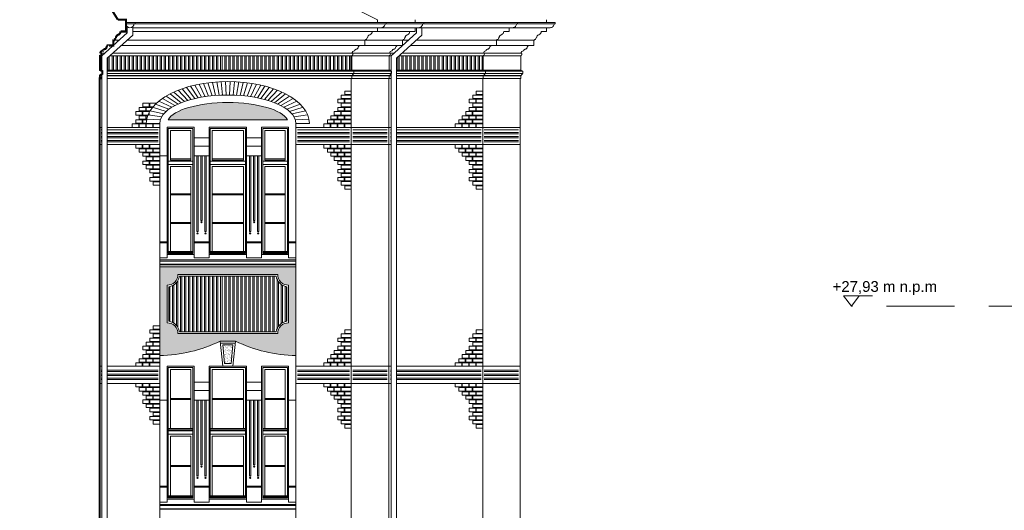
# Model space of a CAD drawing. Header units: millimetres. Extents: x 402 to 79005, y -7782 to 89952.
# Tile 339 of 423: x 38761 to 40596, y 30436 to 31349. Entities that reach past the tile are written whole.
import ezdxf

# ---------------------------------------------------------------- set-up
doc = ezdxf.new("R2010")
doc.units = ezdxf.units.MM
doc.header["$LTSCALE"] = 10
doc.linetypes.add('DASHED', pattern=[19.05, 12.7, -6.35])
doc.layers.get('0').update_dxf_attribs({"lineweight": 0})
doc.layers.add('kreski', color=8, linetype='Continuous', lineweight=5)
doc.styles.add('ZAGOSP', font='txt', dxfattribs={"height": 0.8})
pattern_1 = [(37.5, (60665.382, 23293.8783), (-0.1600031, 4.8941324), [0, -3.8608, 0, -4.318, 0, -4.1275]), (7.5, (60665.382, 23293.8783), (4.4952328, 7.168251), [0, -2.0828, 0, -3.4798, 0, -1.3335]), (327.5, (60662.258, 23293.8783), (7.9099237, 0.01437185), [0, -1.27, 0, -4.572, 0, -5.969]), (317.5, (60662.258, 23293.878), (7.6355645, 2.2292932), [0, -0.635, 0, -2.9972, 0, -3.429])]
pattern_2 = [(90, (39968.3454, 31769.518), (-7.5, 1e-15), []), (90, (39970.8454, 31772.018), (-7.5, 1e-15), [])]
pattern_3 = [(0, (39968.3454, 31769.518), (2e-15, 7.5), []), (0, (39970.8454, 31767.018), (2e-15, 7.5), [])]

# ---------------------------------------------------------------- blocks, each defined once
blk = doc.blocks.new('A$C613D1E3E')
for p, q in [((39.1, 19.1), (-14.6, 19.1)), ((-14.6, 19.1), (0, 0)), ((14.6, 19.1), (0, 0))]:
    blk.add_line(p, q)
blk = doc.blocks.new('zw$5EF')
at = {"linetype": 'DASHED'}
blk.add_lwpolyline([(712.2, 1119), (-1766.2, 1119)], dxfattribs=at)
blk.add_blockref('A$C613D1E3E', (-1766.2, 1119.2))
at = {"insert": (-1606.5, 1165.5, 0), "char_height": 20, "width": 434.431, "attachment_point": 3, "style": 'ZAGOSP'}
blk.add_mtext('{\\fArial|b0|i0|c238|p34;+27,93 m n.p.m}', dxfattribs=at)

msp = doc.modelspace()

# ---------------------------------------------------------------- hatches: boundary and pattern name
h = msp.add_hatch()
h.set_pattern_fill('AR-SAND,_O', color=8, scale=0.1)
h.set_pattern_definition(pattern_1)
edge = h.paths.add_edge_path()
edge.add_ellipse((39149.19, 31156.25), major_axis=(-113, 0), ratio=0.3440265, start_angle=190.18627, end_angle=349.81373)
edge.add_line((39037.97, 31163.13), (39051.75, 31163.13))
edge.add_line((39051.75, 31163.13), (39246.63, 31163.13))
edge.add_line((39246.63, 31163.13), (39260.41, 31163.13))
h = msp.add_hatch()
h.set_pattern_fill('ANSI32,_O', color=8, scale=20, angle=315)
h.set_pattern_definition(pattern_3)
h.paths.add_polyline_path([(39627.19, 31145.79), (39691.19, 31145.79), (39691.19, 31119.89), (39627.19, 31119.89)])
h.paths.add_polyline_path([(39382.19, 31145.79), (39446.19, 31145.79), (39446.19, 31119.89), (39382.19, 31119.89)])
h.paths.add_polyline_path([(39279.19, 31145.79), (39376.19, 31145.79), (39376.19, 31119.89), (39279.19, 31119.89)])
h.paths.add_polyline_path([(39453.31, 31119.89), (39453.31, 31145.79), (39452.19, 31145.79), (39452.19, 31119.89)])
h.paths.add_polyline_path([(39463.31, 31145.79), (39463.31, 31119.89), (39621.19, 31119.89), (39621.19, 31145.79)])
h.paths.add_polyline_path([(38914.31, 31119.89), (38914.31, 31145.79), (38913.19, 31145.79), (38913.19, 31119.89)])
h.paths.add_polyline_path([(38924.31, 31145.79), (38924.31, 31119.89), (39019.19, 31119.89), (39019.19, 31145.79)])
h = msp.add_hatch()
h.set_pattern_fill('AR-SAND,_O', color=8, scale=0.1)
h.set_pattern_definition(pattern_1)
h.paths.add_polyline_path([(39276.19, 30889.13), (39022.19, 30889.13), (39022.19, 30724.13, 0.1098439), (39135.18, 30751.13), (39163.2, 30751.13, 0.1098439), (39276.19, 30724.13)])
h.paths.add_polyline_path([(39242.19, 30875.13, 0.4142136), (39262.19, 30855.13), (39262.19, 30785.13, 0.4142136), (39242.19, 30765.13), (39056.19, 30765.13, 0.4142136), (39036.19, 30785.13), (39036.19, 30855.13, 0.4142136), (39056.19, 30875.13)], flags=16)
h.paths.add_polyline_path([(39239.39, 30872.13, 0.3395057), (39259.19, 30852.33), (39259.19, 30787.93, 0.3395057), (39239.39, 30768.13), (39059, 30768.13, 0.3395057), (39039.19, 30787.93), (39039.19, 30852.33, 0.3395057), (39059, 30872.13)], flags=0)
h = msp.add_hatch()
h.set_pattern_fill('ANSI32,_O', color=8, scale=20, angle=45)
h.set_pattern_definition(pattern_2)
h.paths.add_polyline_path([(39259.19, 30852.33, -0.3395057), (39239.39, 30872.13), (39059, 30872.13, -0.3395057), (39039.19, 30852.33), (39039.19, 30787.93, -0.3395057), (39059, 30768.13), (39239.39, 30768.13, -0.3395057), (39259.19, 30787.93)])
h = msp.add_hatch()
h.set_pattern_fill('AR-SAND,_O', color=8, scale=0.1)
h.set_pattern_definition(pattern_1)
h.paths.add_polyline_path([(39143.18, 30709.63), (39155.2, 30709.63), (39158.51, 30744.13), (39139.87, 30744.13)])
h = msp.add_hatch()
h.set_pattern_fill('ANSI32,_O', color=8, scale=20, angle=315)
h.set_pattern_definition(pattern_3)
h.paths.add_polyline_path([(39627.19, 30701.13), (39691.19, 30701.13), (39691.19, 30675.23), (39627.19, 30675.23)])
h.paths.add_polyline_path([(39382.19, 30701.13), (39446.19, 30701.13), (39446.19, 30675.23), (39382.19, 30675.23)])
h.paths.add_polyline_path([(39279.19, 30701.13), (39376.19, 30701.13), (39376.19, 30675.23), (39279.19, 30675.23)])
h.paths.add_polyline_path([(39453.31, 30675.23), (39453.31, 30701.13), (39452.19, 30701.13), (39452.19, 30675.23)])
h.paths.add_polyline_path([(39463.31, 30701.13), (39463.31, 30675.23), (39621.19, 30675.23), (39621.19, 30701.13)])
h.paths.add_polyline_path([(38914.31, 30675.23), (38914.31, 30701.13), (38913.19, 30701.13), (38913.19, 30675.23)])
h.paths.add_polyline_path([(38924.31, 30701.13), (38924.31, 30675.23), (39019.19, 30675.23), (39019.19, 30701.13)])
at = {"layer": 'kreski'}
h = msp.add_hatch(dxfattribs=at)
h.set_pattern_fill('ANSI32', color=8, scale=20, angle=45, style=0)
h.set_pattern_definition(pattern_2)
h.paths.add_polyline_path([(39380.19, 31282.31), (38929.17, 31282.31), (38924.31, 31277.94), (38924.31, 31255.61), (39380.19, 31255.61)])
h.paths.add_polyline_path([(39625.19, 31282.31), (39468.17, 31282.31), (39463.31, 31277.94), (39463.31, 31255.61), (39625.19, 31255.61)])

# ---------------------------------------------------------------- linework, layer by layer
for p, q in [((39428.27, 31349.35), (39428.27, 31344.43)), ((39498.27, 31349.35), (39498.27, 31344.43)), ((39743.27, 31344.43), (39743.27, 31349.35)), ((38961.87, 31327.43), (38959.28, 31327.43)), ((39488.28, 31327.43), (38971.87, 31327.43)), ((38946.55, 31311.39), (38935.69, 31311.39)), ((39485.55, 31311.39), (38961.5, 31311.39)), ((39719.69, 31311.39), (39500.5, 31311.39)), ((38919.31, 31286.89), (38911.69, 31286.89)), ((39458.31, 31286.89), (38934.26, 31286.89)), ((39474.43, 31301.39), (38950.38, 31301.39)), ((39695.69, 31286.89), (39473.26, 31286.89)), ((39709.69, 31301.39), (39489.38, 31301.39)), ((38911.69, 31282.31), (38914.31, 31282.31)), ((38929.17, 31282.31), (39453.31, 31282.31)), ((39468.17, 31282.31), (39695.19, 31282.31)), ((38914.31, 31255.61), (38911.19, 31255.61)), ((39453.31, 31255.61), (38924.31, 31255.61)), ((38924.31, 31253.61), (39453.31, 31253.61)), ((39695.19, 31255.61), (39463.31, 31255.61)), ((39463.31, 31253.61), (39699.19, 31253.61)), ((38914.31, 31244.61), (38911.19, 31244.61)), ((38914.31, 31240.11), (38911.19, 31240.11)), ((38914.31, 31245.61), (38911.69, 31245.61)), ((39453.31, 31249.11), (38924.31, 31249.11)), ((39453.31, 31245.61), (38924.31, 31245.61)), ((39453.31, 31244.61), (38924.31, 31244.61)), ((39453.31, 31240.11), (38924.31, 31240.11)), ((39699.19, 31249.11), (39463.31, 31249.11)), ((39695.69, 31245.61), (39463.31, 31245.61)), ((39695.69, 31244.61), (39463.31, 31244.61)), ((39694.19, 31240.11), (39463.31, 31240.11)), ((39051.75, 31163.13), (39037.97, 31163.13)), ((39051.75, 31163.13), (39246.63, 31163.13)), ((39246.63, 31163.13), (39260.41, 31163.13)), ((39022.19, 30026.63), (39022.19, 31156.25)), ((39036.19, 30906.13), (39036.19, 31149.13)), ((39036.19, 31149.13), (39086.19, 31149.13)), ((39086.19, 30906.13), (39086.19, 31149.13)), ((39114.19, 30906.13), (39114.19, 31149.13)), ((39114.19, 31149.13), (39184.19, 31149.13)), ((39184.19, 30906.13), (39184.19, 31149.13)), ((39212.19, 30906.13), (39212.19, 31149.13)), ((39212.19, 31149.13), (39262.19, 31149.13)), ((39262.19, 30906.13), (39262.19, 31149.13)), ((39036.19, 30906.13), (39022.19, 30906.13)), ((39276.19, 30902.13), (39022.25, 30902.13)), ((39086.19, 30912.13), (39036.19, 30912.13)), ((39114.19, 30906.13), (39086.19, 30906.13)), ((39184.19, 30912.13), (39114.19, 30912.13)), ((39212.19, 30906.13), (39184.19, 30906.13)), ((39262.19, 30912.13), (39212.19, 30912.13)), ((39276.19, 30906.13), (39262.19, 30906.13)), ((39139.69, 30704.13), (39135.18, 30751.13)), ((39163.2, 30751.13), (39135.18, 30751.13)), ((39158.69, 30704.13), (39163.2, 30751.13)), ((39036.19, 30451.13), (39036.19, 30704.13)), ((39036.19, 30704.13), (39086.19, 30704.13)), ((39086.19, 30451.13), (39086.19, 30704.13)), ((39114.19, 30451.13), (39114.19, 30704.13)), ((39114.19, 30704.13), (39184.19, 30704.13)), ((39184.19, 30451.13), (39184.19, 30704.13)), ((39212.19, 30451.13), (39212.19, 30704.13)), ((39212.19, 30704.13), (39262.19, 30704.13)), ((39262.19, 30451.13), (39262.19, 30704.13)), ((39036.19, 30451.13), (39022.19, 30451.13)), ((39022.25, 30447.13), (39276.19, 30447.13)), ((39086.19, 30457.13), (39036.19, 30457.13)), ((39086.19, 30451.13), (39114.19, 30451.13)), ((39184.19, 30457.13), (39114.19, 30457.13)), ((39184.19, 30451.13), (39212.19, 30451.13)), ((39262.19, 30457.13), (39212.19, 30457.13)), ((39276.19, 30451.13), (39262.19, 30451.13))]:
    msp.add_line(p, q)
at = {"color": 0}
for p, q in [((39276.19, 30026.63), (39276.19, 31156.25)), ((39036.19, 30936.13), (39022.19, 30936.13)), ((39036.19, 30934.13), (39022.19, 30934.13)), ((39086.19, 30936.13), (39114.19, 30936.13)), ((39086.19, 30934.13), (39114.19, 30934.13)), ((39212.19, 30936.13), (39184.19, 30936.13)), ((39212.19, 30934.13), (39184.19, 30934.13)), ((39276.19, 30936.13), (39262.19, 30936.13)), ((39276.19, 30934.13), (39262.19, 30934.13)), ((39036.19, 30481.13), (39022.19, 30481.13)), ((39086.19, 30481.13), (39114.19, 30481.13)), ((39212.19, 30481.13), (39184.19, 30481.13)), ((39276.19, 30481.13), (39262.19, 30481.13)), ((39036.19, 30479.13), (39022.19, 30479.13)), ((39086.19, 30479.13), (39114.19, 30479.13)), ((39212.19, 30479.13), (39184.19, 30479.13)), ((39276.19, 30479.13), (39262.19, 30479.13))]:
    msp.add_line(p, q, dxfattribs=at)
at = {"color": 8}
for p, q in [((39114.19, 31129.49), (39086.19, 31129.49)), ((39184.19, 31129.49), (39212.19, 31129.49)), ((39114.19, 31114.09), (39086.19, 31114.09)), ((39184.19, 31114.09), (39212.19, 31114.09)), ((39036.19, 31096.04), (39022.19, 31096.04)), ((39086.19, 31096.04), (39114.19, 31096.04)), ((39212.19, 31096.04), (39184.19, 31096.04)), ((39022.19, 30900.13), (39276.19, 30900.13)), ((39022.19, 30894.13), (39276.19, 30894.13)), ((39022.19, 30893.13), (39276.19, 30893.13)), ((39022.19, 30889.13), (39276.19, 30889.13)), ((39135.57, 30747.13), (39162.82, 30747.13)), ((39143.18, 30709.63), (39139.87, 30744.13)), ((39139.87, 30744.13), (39158.51, 30744.13)), ((39155.2, 30709.63), (39158.51, 30744.13)), ((39155.2, 30709.63), (39143.18, 30709.63)), ((39114.19, 30674.49), (39086.19, 30674.49)), ((39212.19, 30674.49), (39184.19, 30674.49)), ((39114.19, 30659.09), (39086.19, 30659.09)), ((39212.19, 30659.09), (39184.19, 30659.09)), ((39036.19, 30641.04), (39022.19, 30641.04)), ((39086.19, 30641.04), (39114.19, 30641.04)), ((39184.19, 30641.04), (39212.19, 30641.04)), ((39262.19, 30641.04), (39276.19, 30641.04)), ((39022.22, 30445.13), (39276.22, 30445.13)), ((39022.19, 30439.13), (39276.19, 30439.13)), ((39022.19, 30438.13), (39276.19, 30438.13))]:
    msp.add_line(p, q, dxfattribs=at)
for points, format in [([(40664.43, 31345.43, 4, 4, -0.0792635), (40483.86, 31728.01, 4, 4, 0), (40502.83, 31749.44, 4, 4, 0), (40138.31, 32072.23, 0, 0, 0)], "xyseb"), ([(38910.19, 30291.51, 4, 4, 0), (38910.19, 31240.11, 4, 4, 0), (38911.19, 31240.11, 4, 4, 0), (38911.19, 31244.61, 4, 4, 0), (38911.69, 31244.61, 4, 4, 0), (38911.69, 31245.61, 4, 4, 0), (38912.19, 31245.61, 4, 4, -0.2744373), (38913.44, 31247.35, 4, 4, 0.3198306), (38914.69, 31249.11, 4, 4, 0), (38915.19, 31249.11, 4, 4, 0), (38915.19, 31253.61, 4, 4, 0), (38911.19, 31255.61, 4, 4, 0), (38911.19, 31282.39, 4, 4, 0), (38911.69, 31282.39, 4, 4, 0), (38911.69, 31283.39, 4, 4, 1), (38911.69, 31286.89, 4, 4, -0.4142136), (38916.19, 31291.39, 4, 4, 0), (38916.19, 31291.89, 4, 4, 0), (38916.69, 31291.89, 4, 4, -0.4142136), (38918.69, 31293.89, 4, 4, 0), (38918.69, 31294.39, 4, 4, 0.4142136), (38923.19, 31298.89, 4, 4, 0), (38923.69, 31298.89, 4, 4, -0.4142136), (38925.69, 31300.89, 4, 4, 0), (38925.69, 31301.39, 4, 4, 0), (38935.69, 31301.39, 4, 4, 0), (38935.69, 31311.39, 4, 4, 0), (38936.69, 31311.39, 4, 4, 0), (38936.69, 31312.35, 4, 4, 0.4142136), (38939.67, 31315.37, 4, 4, 0), (38940.67, 31315.37, 4, 4, -0.3198076), (38944.95, 31321.37, 4, 4, 0.3198306), (38949.28, 31327.43, 4, 4, 0), (38959.28, 31327.43, 4, 4, 0), (38959.28, 31344.43, 4, 4, 0), (38959.28, 31349.35, 4, 4, 0), (38944.28, 31349.35, 4, 4, -0.0792635), (38763.71, 31731.93, 4, 4, 0)], "xyseb"), ([(38971.87, 31334.43), (39434.81, 31334.43, 0.4142136), (39442.32, 31341.94), (38976.31, 31341.94)], "xyb"), ([(39434.81, 31334.43), (39504.81, 31334.43, 0.4142136), (39512.32, 31341.94), (39444.32, 31341.94)], "xyb"), ([(39504.81, 31334.43), (39679.81, 31334.43, 0.4142136), (39687.32, 31341.94), (39514.32, 31341.94)], "xyb"), ([(39679.81, 31334.43), (39749.81, 31334.43, 0.4142136), (39757.32, 31341.94), (39689.32, 31341.94)], "xyb"), ([(39379.19, 30026.63), (39379.19, 31240.11), (39380.19, 31240.11), (39380.19, 31244.61), (39380.69, 31244.61), (39380.69, 31245.61), (39381.19, 31245.61, -0.2744373), (39382.44, 31247.35, 0.3198306), (39383.69, 31249.11), (39384.19, 31249.11), (39384.19, 31253.61), (39380.19, 31255.61), (39380.19, 31282.39), (39380.69, 31282.39), (39380.69, 31283.39, 1), (39380.69, 31286.89, -0.4142136), (39385.19, 31291.39), (39385.19, 31291.89), (39385.69, 31291.89, -0.4142136), (39387.69, 31293.89), (39387.69, 31294.39, 0.4142136), (39392.19, 31298.89), (39392.69, 31298.89, -0.4142136), (39394.69, 31300.89), (39394.69, 31301.39), (39404.69, 31301.39), (39404.69, 31311.39), (39405.69, 31311.39), (39405.69, 31312.35, 0.4142136), (39408.67, 31315.37), (39409.67, 31315.37, -0.3198076), (39413.95, 31321.37, 0.3198306), (39418.28, 31327.43), (39428.28, 31327.43), (39428.28, 31334.43)], "xyb"), ([(39624.19, 30026.63), (39624.19, 31240.11), (39625.19, 31240.11), (39625.19, 31244.61), (39625.69, 31244.61), (39625.69, 31245.61), (39626.19, 31245.61, -0.2744373), (39627.44, 31247.35, 0.3198306), (39628.69, 31249.11), (39629.19, 31249.11), (39629.19, 31253.61), (39625.19, 31255.61), (39625.19, 31282.39), (39625.69, 31282.39), (39625.69, 31283.39, 1), (39625.69, 31286.89, -0.4142136), (39630.19, 31291.39), (39630.19, 31291.89), (39630.69, 31291.89, -0.4142136), (39632.69, 31293.89), (39632.69, 31294.39, 0.4142136), (39637.19, 31298.89), (39637.69, 31298.89, -0.4142136), (39639.69, 31300.89), (39639.69, 31301.39), (39649.69, 31301.39), (39649.69, 31311.39), (39650.69, 31311.39), (39650.69, 31312.35, 0.4142136), (39653.67, 31315.37), (39654.67, 31315.37, -0.3198076), (39658.95, 31321.37, 0.3198306), (39663.28, 31327.43), (39673.28, 31327.43), (39673.28, 31334.43)], "xyb")]:
    msp.add_lwpolyline(points, format=format)
msp.add_lwpolyline([(38959.28, 31344.43), (38976.31, 31344.43), (38976.31, 31341.94), (38959.28, 31341.94)], close=True)
for points in [[(38976.31, 31344.43), (39444.32, 31344.43), (39444.32, 31341.94), (38976.31, 31341.94)], [(39444.32, 31344.43), (39514.32, 31344.43), (39514.32, 31341.94), (39444.32, 31341.94)], [(39514.32, 31344.43), (39689.32, 31344.43), (39689.32, 31341.94), (39514.32, 31341.94)], [(39689.32, 31344.43), (39759.32, 31344.43), (39759.32, 31341.94), (39689.32, 31341.94)], [(38914.31, 29939.25), (38914.31, 31282.39), (38961.87, 31325.17), (38961.87, 31336.26)], [(38924.31, 29740.27), (38924.31, 31277.94), (38971.87, 31320.72), (38971.87, 31336.4)], [(39453.31, 30025.34), (39453.31, 31282.39), (39500.87, 31325.17), (39500.87, 31334.43)], [(39463.31, 29740.27), (39463.31, 31277.94), (39510.87, 31320.72), (39510.87, 31334.43)]]:
    msp.add_lwpolyline(points)
at = {"color": 7}
for points in [[(39449.19, 30026.63), (39449.19, 31240.11), (39450.19, 31240.11), (39450.19, 31244.61), (39450.69, 31244.61), (39450.69, 31245.61), (39451.19, 31245.61, -0.2744373), (39452.44, 31247.35, 0.3198306), (39453.69, 31249.11), (39454.19, 31249.11), (39454.19, 31253.61), (39450.19, 31255.61), (39450.19, 31282.39), (39450.69, 31282.39), (39450.69, 31283.39, 1), (39450.69, 31286.89, -0.4142136), (39455.19, 31291.39), (39455.19, 31291.89), (39455.69, 31291.89, -0.4142136), (39457.69, 31293.89), (39457.69, 31294.39, 0.4142136), (39462.19, 31298.89), (39462.69, 31298.89, -0.4142136), (39464.69, 31300.89), (39464.69, 31301.39), (39474.69, 31301.39), (39474.69, 31311.39), (39475.69, 31311.39), (39475.69, 31312.35, 0.4142136), (39478.67, 31315.37), (39479.67, 31315.37, -0.3198076), (39483.95, 31321.37, 0.3198306), (39488.28, 31327.43), (39498.28, 31327.43), (39498.28, 31334.43)], [(39694.19, 30026.63), (39694.19, 31240.11), (39695.19, 31240.11), (39695.19, 31244.61), (39695.69, 31244.61), (39695.69, 31245.61), (39696.19, 31245.61, -0.2744373), (39697.44, 31247.35, 0.3198306), (39698.69, 31249.11), (39699.19, 31249.11), (39699.19, 31253.61), (39695.19, 31255.61), (39695.19, 31282.39), (39695.69, 31282.39), (39695.69, 31283.39, 1), (39695.69, 31286.89, -0.4142136), (39700.19, 31291.39), (39700.19, 31291.89), (39700.69, 31291.89, -0.4142136), (39702.69, 31293.89), (39702.69, 31294.39, 0.4142136), (39707.19, 31298.89), (39707.69, 31298.89, -0.4142136), (39709.69, 31300.89), (39709.69, 31301.39), (39719.69, 31301.39), (39719.69, 31311.39), (39720.69, 31311.39), (39720.69, 31312.35, 0.4142136), (39723.67, 31315.37), (39724.67, 31315.37, -0.3198076), (39728.95, 31321.37, 0.3198306), (39733.28, 31327.43), (39743.28, 31327.43), (39743.28, 31334.43)]]:
    msp.add_lwpolyline(points, format="xyb", dxfattribs=at)
at = {"color": 8}
for points in [[(38914.31, 31116.89), (38910.19, 31116.89), (38910.19, 31148.79), (38914.31, 31148.79)], [(38924.31, 31148.79), (39022.19, 31148.79), (39022.19, 31116.89), (38924.31, 31116.89)], [(39453.31, 31116.89), (39276.19, 31116.89), (39276.19, 31148.79), (39453.31, 31148.79)], [(39463.31, 31148.79), (39694.19, 31148.79), (39694.19, 31116.89), (39463.31, 31116.89)], [(38914.31, 30672.23), (38910.19, 30672.23), (38910.19, 30704.13), (38914.31, 30704.13)], [(38924.31, 30704.13), (39022.19, 30704.13), (39022.19, 30672.23), (38924.31, 30672.23)], [(39453.31, 30672.23), (39276.19, 30672.23), (39276.19, 30704.13), (39453.31, 30704.13)], [(39463.31, 30704.13), (39694.19, 30704.13), (39694.19, 30672.23), (39463.31, 30672.23)]]:
    msp.add_lwpolyline(points, dxfattribs=at)
for points in [[(39038.19, 31147.13), (39084.19, 31147.13), (39084.19, 30914.13), (39038.19, 30914.13)], [(39080.19, 31090.13), (39042.19, 31090.13), (39042.19, 31143.13), (39080.19, 31143.13)], [(39116.19, 31147.13), (39182.19, 31147.13), (39182.19, 30914.13), (39116.19, 30914.13)], [(39178.19, 31090.13), (39120.19, 31090.13), (39120.19, 31143.13), (39178.19, 31143.13)], [(39214.19, 31147.13), (39260.19, 31147.13), (39260.19, 30914.13), (39214.19, 30914.13)], [(39256.19, 31090.13), (39218.19, 31090.13), (39218.19, 31143.13), (39256.19, 31143.13)], [(39038.19, 31080.13), (39084.19, 31080.13), (39084.19, 31086.13), (39038.19, 31086.13)], [(39042.19, 31088.13), (39080.19, 31088.13), (39080.19, 31090.13), (39042.19, 31090.13)], [(39116.19, 31080.13), (39182.19, 31080.13), (39182.19, 31086.13), (39116.19, 31086.13)], [(39120.19, 31088.13), (39178.19, 31088.13), (39178.19, 31090.13), (39120.19, 31090.13)], [(39214.19, 31080.13), (39260.19, 31080.13), (39260.19, 31086.13), (39214.19, 31086.13)], [(39218.19, 31088.13), (39256.19, 31088.13), (39256.19, 31090.13), (39218.19, 31090.13)], [(39080.19, 30918.13), (39042.19, 30918.13), (39042.19, 31076.13), (39080.19, 31076.13)], [(39178.19, 30918.13), (39120.19, 30918.13), (39120.19, 31076.13), (39178.19, 31076.13)], [(39256.19, 30918.13), (39218.19, 30918.13), (39218.19, 31076.13), (39256.19, 31076.13)], [(39042.19, 31023.13), (39080.19, 31023.13), (39080.19, 31025.13), (39042.19, 31025.13)], [(39120.19, 31023.13), (39178.19, 31023.13), (39178.19, 31025.13), (39120.19, 31025.13)], [(39218.19, 31023.13), (39256.19, 31023.13), (39256.19, 31025.13), (39218.19, 31025.13)], [(39042.19, 30970.13), (39080.19, 30970.13), (39080.19, 30972.13), (39042.19, 30972.13)], [(39120.19, 30970.13), (39178.19, 30970.13), (39178.19, 30972.13), (39120.19, 30972.13)], [(39218.19, 30970.13), (39256.19, 30970.13), (39256.19, 30972.13), (39218.19, 30972.13)], [(39038.19, 30916.13), (39038.19, 30918.13), (39084.19, 30918.13), (39084.19, 30916.13)], [(39116.19, 30916.13), (39116.19, 30918.13), (39182.19, 30918.13), (39182.19, 30916.13)], [(39214.19, 30916.13), (39214.19, 30918.13), (39260.19, 30918.13), (39260.19, 30916.13)], [(39038.19, 30702.13), (39084.19, 30702.13), (39084.19, 30459.13), (39038.19, 30459.13)], [(39116.19, 30702.13), (39182.19, 30702.13), (39182.19, 30459.13), (39116.19, 30459.13)], [(39214.19, 30702.13), (39260.19, 30702.13), (39260.19, 30459.13), (39214.19, 30459.13)], [(39080.19, 30588.13), (39042.19, 30588.13), (39042.19, 30698.13), (39080.19, 30698.13)], [(39178.19, 30588.13), (39120.19, 30588.13), (39120.19, 30698.13), (39178.19, 30698.13)], [(39256.19, 30588.13), (39218.19, 30588.13), (39218.19, 30698.13), (39256.19, 30698.13)], [(39042.19, 30642.13), (39080.19, 30642.13), (39080.19, 30644.13), (39042.19, 30644.13)], [(39120.19, 30642.13), (39178.19, 30642.13), (39178.19, 30644.13), (39120.19, 30644.13)], [(39218.19, 30642.13), (39256.19, 30642.13), (39256.19, 30644.13), (39218.19, 30644.13)], [(39038.19, 30586.13), (39038.19, 30588.13), (39084.19, 30588.13), (39084.19, 30586.13)], [(39038.19, 30578.13), (39084.19, 30578.13), (39084.19, 30584.13), (39038.19, 30584.13)], [(39080.19, 30463.13), (39042.19, 30463.13), (39042.19, 30574.13), (39080.19, 30574.13)], [(39116.19, 30586.13), (39116.19, 30588.13), (39182.19, 30588.13), (39182.19, 30586.13)], [(39116.19, 30578.13), (39182.19, 30578.13), (39182.19, 30584.13), (39116.19, 30584.13)], [(39178.19, 30463.13), (39120.19, 30463.13), (39120.19, 30574.13), (39178.19, 30574.13)], [(39214.19, 30586.13), (39214.19, 30588.13), (39260.19, 30588.13), (39260.19, 30586.13)], [(39214.19, 30578.13), (39260.19, 30578.13), (39260.19, 30584.13), (39214.19, 30584.13)], [(39256.19, 30463.13), (39218.19, 30463.13), (39218.19, 30574.13), (39256.19, 30574.13)], [(39042.19, 30517.63), (39080.19, 30517.63), (39080.19, 30519.63), (39042.19, 30519.63)], [(39120.19, 30517.63), (39178.19, 30517.63), (39178.19, 30519.63), (39120.19, 30519.63)], [(39218.19, 30517.63), (39256.19, 30517.63), (39256.19, 30519.63), (39218.19, 30519.63)], [(39038.19, 30461.13), (39038.19, 30463.13), (39084.19, 30463.13), (39084.19, 30461.13)], [(39116.19, 30461.13), (39116.19, 30463.13), (39182.19, 30463.13), (39182.19, 30461.13)], [(39214.19, 30461.13), (39214.19, 30463.13), (39260.19, 30463.13), (39260.19, 30461.13)]]:
    msp.add_lwpolyline(points, close=True, dxfattribs=at)
for points in [[(39091.57, 30954.82), (39091.57, 31096.04), (39093.82, 31096.04), (39093.82, 30954.82, 0.1715729), (39091.57, 30954.82, 0)], [(39099.07, 30975.53), (39099.07, 31096.04), (39101.32, 31096.04), (39101.32, 30975.53, 0.1715729), (39099.07, 30975.53, 0)], [(39106.57, 30954.82), (39106.57, 31096.04), (39108.82, 31096.04), (39108.82, 30954.82, 0.1715729), (39106.57, 30954.82, 0)], [(39191.82, 30954.82), (39191.82, 31096.04), (39189.57, 31096.04), (39189.57, 30954.82, -0.1715729), (39191.82, 30954.82, 0)], [(39199.32, 30975.53), (39199.32, 31096.04), (39197.07, 31096.04), (39197.07, 30975.53, -0.1715729), (39199.32, 30975.53, 0)], [(39206.82, 30954.82), (39206.82, 31096.04), (39204.57, 31096.04), (39204.57, 30954.82, -0.1715729), (39206.82, 30954.82, 0)], [(39091.57, 30499.82), (39091.57, 30641.04), (39093.82, 30641.04), (39093.82, 30499.82, 0.1715729), (39091.57, 30499.82, 0)], [(39099.07, 30520.53), (39099.07, 30641.04), (39101.32, 30641.04), (39101.32, 30520.53, 0.1715729), (39099.07, 30520.53, 0)], [(39106.57, 30499.82), (39106.57, 30641.04), (39108.82, 30641.04), (39108.82, 30499.82, 0.1715729), (39106.57, 30499.82, 0)], [(39191.82, 30499.82), (39191.82, 30641.04), (39189.57, 30641.04), (39189.57, 30499.82, -0.1715729), (39191.82, 30499.82, 0)], [(39199.32, 30520.53), (39199.32, 30641.04), (39197.07, 30641.04), (39197.07, 30520.53, -0.1715729), (39199.32, 30520.53, 0)], [(39206.82, 30499.82), (39206.82, 30641.04), (39204.57, 30641.04), (39204.57, 30499.82, -0.1715729), (39206.82, 30499.82, 0)]]:
    msp.add_lwpolyline(points, format="xyb", dxfattribs=at)
at = {"color": 0}
for points in [[(39242.19, 30765.13, -0.4142136), (39262.19, 30785.13), (39262.19, 30855.13, -0.4142136), (39242.19, 30875.13), (39056.19, 30875.13, -0.4142136), (39036.19, 30855.13), (39036.19, 30785.13, -0.4142136), (39056.19, 30765.13)], [(39239.39, 30768.13, -0.3395057), (39259.19, 30787.93), (39259.19, 30852.33, -0.3395057), (39239.39, 30872.13), (39059, 30872.13, -0.3395057), (39039.19, 30852.33), (39039.19, 30787.93, -0.3395057), (39059, 30768.13)]]:
    msp.add_lwpolyline(points, format="xyb", close=True, dxfattribs=at)
at = {"color": 8}
for centre in [(39100.19, 30972.34), (39198.19, 30972.34), (39092.69, 30951.64), (39092.69, 30951.64), (39107.69, 30951.64), (39107.69, 30951.64), (39190.69, 30951.64), (39190.69, 30951.64), (39205.69, 30951.64), (39205.69, 30951.64), (39100.19, 30517.34), (39198.19, 30517.34), (39092.69, 30496.64), (39092.69, 30496.64), (39107.69, 30496.64), (39107.69, 30496.64), (39190.69, 30496.64), (39190.69, 30496.64), (39205.69, 30496.64), (39205.69, 30496.64)]:
    msp.add_circle(centre, 1.12, dxfattribs=at)
for centre, radius, start, end in [((40819.06, 34284.59), 3248.07, 231.19696, 244.64729), ((38966.79, 31341.94), 7.52, 180, 270), ((38966.79, 31341.94), 7.52, 270, 0)]:
    msp.add_arc(centre, radius, start, end)
at = {"color": 0}
for centre, start, end in [((39017.98, 30991.69), 270.90237, 295.97621), ((39280.41, 30991.69), 244.02379, 269.09763)]:
    msp.add_arc(centre, 267.59, start, end, dxfattribs=at)
for major_axis, ratio, start_param, end_param in [((-127, 0), 0.4163386, 3.1415927, 6.2831853), ((-113, 0), 0.3440265, 3.3193766, 6.1054014)]:
    msp.add_ellipse((39149.19, 31156.25), major_axis=major_axis, ratio=ratio, start_param=start_param, end_param=end_param)
at = {"layer": 'kreski'}
for p, q in [((39119.77, 31207.69), (39112.24, 31231.79)), ((39126.3, 31208.26), (39120.42, 31232.72)), ((39132.83, 31208.69), (39128.63, 31233.41)), ((39139.37, 31208.97), (39136.85, 31233.87)), ((39145.92, 31209.11), (39145.08, 31234.1)), ((39152.47, 31209.11), (39153.31, 31234.1)), ((39159.01, 31208.97), (39161.54, 31233.87)), ((39165.56, 31208.69), (39169.76, 31233.41)), ((39172.09, 31208.26), (39177.97, 31232.72)), ((39178.61, 31207.69), (39186.15, 31231.79)), ((39068.58, 31197.11), (39048.85, 31214.75)), ((39074.82, 31199.11), (39056.44, 31217.95)), ((39081.12, 31200.89), (39064.16, 31220.8)), ((39087.47, 31202.46), (39071.99, 31223.34)), ((39093.87, 31203.85), (39079.92, 31225.57)), ((39100.31, 31205.06), (39087.92, 31227.52)), ((39106.78, 31206.09), (39095.98, 31229.2)), ((39113.26, 31206.97), (39104.09, 31230.62)), ((39185.12, 31206.97), (39194.3, 31230.62)), ((39191.61, 31206.09), (39202.41, 31229.2)), ((39198.08, 31205.06), (39210.47, 31227.52)), ((39204.51, 31203.85), (39218.47, 31225.57)), ((39210.91, 31202.46), (39226.39, 31223.34)), ((39217.27, 31200.89), (39234.23, 31220.8)), ((39223.57, 31199.11), (39241.95, 31217.95)), ((39229.81, 31197.11), (39249.54, 31214.75)), ((39044.76, 31186.34), (39020.69, 31197.85)), ((39050.48, 31189.52), (39027.29, 31202.77)), ((39056.39, 31192.35), (39034.23, 31207.2)), ((39062.43, 31194.87), (39041.43, 31211.18)), ((39235.96, 31194.87), (39256.95, 31211.18)), ((39242, 31192.35), (39264.16, 31207.2)), ((39247.91, 31189.52), (39271.1, 31202.77)), ((39253.63, 31186.34), (39277.7, 31197.85)), ((39029.57, 31174.01), (39004.19, 31179.61)), ((39034.17, 31178.67), (39008.97, 31186.31)), ((39039.29, 31182.75), (39014.54, 31192.38)), ((39259.1, 31182.75), (39283.85, 31192.38)), ((39264.22, 31178.67), (39289.41, 31186.31)), ((39268.82, 31174.01), (39294.19, 31179.61)), ((39023.14, 31162.71), (38998.03, 31164.43)), ((39025.76, 31168.7), (39000.45, 31172.29)), ((39272.63, 31168.7), (39297.94, 31172.29)), ((39275.24, 31162.71), (39300.35, 31164.43)), ((39022.19, 31156.25), (38997.19, 31156.25)), ((39276.19, 31156.25), (39301.19, 31156.25))]:
    msp.add_line(p, q, dxfattribs=at)
for points in [[(39379.19, 31209.96), (39367.19, 31209.96), (39367.19, 31216.46), (39379.19, 31216.46)], [(39624.19, 31209.96), (39612.19, 31209.96), (39612.19, 31216.46), (39624.19, 31216.46)], [(39366.19, 31194.87), (39354.19, 31194.87), (39354.19, 31201.37), (39366.19, 31201.37)], [(39379.19, 31202.55), (39360.69, 31202.55), (39360.69, 31209.05), (39379.19, 31209.05)], [(39379.19, 31194.87), (39367.19, 31194.87), (39367.19, 31201.37), (39379.19, 31201.37)], [(39611.19, 31194.87), (39599.19, 31194.87), (39599.19, 31201.37), (39611.19, 31201.37)], [(39624.19, 31202.55), (39605.69, 31202.55), (39605.69, 31209.05), (39624.19, 31209.05)], [(39624.19, 31194.87), (39612.19, 31194.87), (39612.19, 31201.37), (39624.19, 31201.37)], [(38989.69, 31171.83), (38977.69, 31171.83), (38977.69, 31178.33), (38989.69, 31178.33)], [(38996.19, 31179.51), (38984.19, 31179.51), (38984.19, 31186.01), (38996.19, 31186.01)], [(39002.69, 31187.19), (38990.69, 31187.19), (38990.69, 31193.69), (39002.69, 31193.69)], [(39002.69, 31178.33), (38990.69, 31178.33), (38990.69, 31171.83), (39002.69, 31171.83)], [(39359.69, 31171.83), (39347.69, 31171.83), (39347.69, 31178.33), (39359.69, 31178.33)], [(39366.19, 31179.51), (39354.19, 31179.51), (39354.19, 31186.01), (39366.19, 31186.01)], [(39379.19, 31187.19), (39360.69, 31187.19), (39360.69, 31193.69), (39379.19, 31193.69)], [(39379.19, 31171.83), (39360.69, 31171.83), (39360.69, 31178.33), (39379.19, 31178.33)], [(39379.19, 31179.51), (39367.19, 31179.51), (39367.19, 31186.01), (39379.19, 31186.01)], [(39604.69, 31171.83), (39592.69, 31171.83), (39592.69, 31178.33), (39604.69, 31178.33)], [(39611.19, 31179.51), (39599.19, 31179.51), (39599.19, 31186.01), (39611.19, 31186.01)], [(39624.19, 31187.19), (39605.69, 31187.19), (39605.69, 31193.69), (39624.19, 31193.69)], [(39624.19, 31171.83), (39605.69, 31171.83), (39605.69, 31178.33), (39624.19, 31178.33)], [(39624.19, 31179.51), (39612.19, 31179.51), (39612.19, 31186.01), (39624.19, 31186.01)], [(38989.69, 31162.97), (38977.69, 31162.97), (38977.69, 31156.47), (38989.69, 31156.47)], [(38996.19, 31164.15), (38984.19, 31164.15), (38984.19, 31170.65), (38996.19, 31170.65)], [(39346.69, 31156.47), (39334.69, 31156.47), (39334.69, 31162.97), (39346.69, 31162.97)], [(39353.19, 31164.15), (39341.19, 31164.15), (39341.19, 31170.65), (39353.19, 31170.65)], [(39359.69, 31156.47), (39347.69, 31156.47), (39347.69, 31162.97), (39359.69, 31162.97)], [(39366.19, 31164.15), (39354.19, 31164.15), (39354.19, 31170.65), (39366.19, 31170.65)], [(39379.19, 31156.47), (39360.69, 31156.47), (39360.69, 31162.97), (39379.19, 31162.97)], [(39379.19, 31164.15), (39367.19, 31164.15), (39367.19, 31170.65), (39379.19, 31170.65)], [(39591.69, 31156.47), (39579.69, 31156.47), (39579.69, 31162.97), (39591.69, 31162.97)], [(39598.19, 31164.15), (39586.19, 31164.15), (39586.19, 31170.65), (39598.19, 31170.65)], [(39604.69, 31156.47), (39592.69, 31156.47), (39592.69, 31162.97), (39604.69, 31162.97)], [(39611.19, 31164.15), (39599.19, 31164.15), (39599.19, 31170.65), (39611.19, 31170.65)], [(39624.19, 31156.47), (39605.69, 31156.47), (39605.69, 31162.97), (39624.19, 31162.97)], [(39624.19, 31164.15), (39612.19, 31164.15), (39612.19, 31170.65), (39624.19, 31170.65)], [(38983.19, 31155.29), (38971.19, 31155.29), (38971.19, 31148.79), (38983.19, 31148.79)], [(38996.19, 31155.29), (38984.19, 31155.29), (38984.19, 31148.79), (38996.19, 31148.79)], [(39009.19, 31155.29), (38997.19, 31155.29), (38997.19, 31148.79), (39009.19, 31148.79)], [(39022.19, 31155.29), (39010.19, 31155.29), (39010.19, 31148.79), (39022.19, 31148.79)], [(39340.19, 31148.79), (39328.19, 31148.79), (39328.19, 31155.29), (39340.19, 31155.29)], [(39353.19, 31148.79), (39341.19, 31148.79), (39341.19, 31155.29), (39353.19, 31155.29)], [(39366.19, 31148.79), (39354.19, 31148.79), (39354.19, 31155.29), (39366.19, 31155.29)], [(39379.19, 31148.79), (39367.19, 31148.79), (39367.19, 31155.29), (39379.19, 31155.29)], [(39585.19, 31148.79), (39573.19, 31148.79), (39573.19, 31155.29), (39585.19, 31155.29)], [(39598.19, 31148.79), (39586.19, 31148.79), (39586.19, 31155.29), (39598.19, 31155.29)], [(39611.19, 31148.79), (39599.19, 31148.79), (39599.19, 31155.29), (39611.19, 31155.29)], [(39624.19, 31148.79), (39612.19, 31148.79), (39612.19, 31155.29), (39624.19, 31155.29)], [(38989.69, 31110.39), (38977.69, 31110.39), (38977.69, 31116.89), (38989.69, 31116.89)], [(38996.19, 31102.71), (38984.19, 31102.71), (38984.19, 31109.21), (38996.19, 31109.21)], [(39002.69, 31116.89), (38990.69, 31116.89), (38990.69, 31110.39), (39002.69, 31110.39)], [(39009.19, 31109.21), (38997.19, 31109.21), (38997.19, 31102.71), (39009.19, 31102.71)], [(39022.19, 31116.89), (39003.69, 31116.89), (39003.69, 31110.39), (39022.19, 31110.39)], [(39022.19, 31109.21), (39010.19, 31109.21), (39010.19, 31102.71), (39022.19, 31102.71)], [(39340.19, 31116.89), (39328.19, 31116.89), (39328.19, 31110.39), (39340.19, 31110.39)], [(39346.69, 31109.21), (39334.69, 31109.21), (39334.69, 31102.71), (39346.69, 31102.71)], [(39353.19, 31116.89), (39341.19, 31116.89), (39341.19, 31110.39), (39353.19, 31110.39)], [(39359.69, 31109.21), (39347.69, 31109.21), (39347.69, 31102.71), (39359.69, 31102.71)], [(39366.19, 31116.89), (39354.19, 31116.89), (39354.19, 31110.39), (39366.19, 31110.39)], [(39379.19, 31109.21), (39360.69, 31109.21), (39360.69, 31102.71), (39379.19, 31102.71)], [(39379.19, 31116.89), (39367.19, 31116.89), (39367.19, 31110.39), (39379.19, 31110.39)], [(39585.19, 31116.89), (39573.19, 31116.89), (39573.19, 31110.39), (39585.19, 31110.39)], [(39591.69, 31109.21), (39579.69, 31109.21), (39579.69, 31102.71), (39591.69, 31102.71)], [(39598.19, 31116.89), (39586.19, 31116.89), (39586.19, 31110.39), (39598.19, 31110.39)], [(39604.69, 31109.21), (39592.69, 31109.21), (39592.69, 31102.71), (39604.69, 31102.71)], [(39611.19, 31116.89), (39599.19, 31116.89), (39599.19, 31110.39), (39611.19, 31110.39)], [(39624.19, 31109.21), (39605.69, 31109.21), (39605.69, 31102.71), (39624.19, 31102.71)], [(39624.19, 31116.89), (39612.19, 31116.89), (39612.19, 31110.39), (39624.19, 31110.39)], [(39002.69, 31101.53), (38990.69, 31101.53), (38990.69, 31095.03), (39002.69, 31095.03)], [(39002.69, 31086.17), (38990.69, 31086.17), (38990.69, 31079.67), (39002.69, 31079.67)], [(39009.19, 31093.85), (38997.19, 31093.85), (38997.19, 31087.35), (39009.19, 31087.35)], [(39022.19, 31101.53), (39003.69, 31101.53), (39003.69, 31095.03), (39022.19, 31095.03)], [(39022.19, 31086.17), (39003.69, 31086.17), (39003.69, 31079.67), (39022.19, 31079.67)], [(39022.19, 31093.85), (39010.19, 31093.85), (39010.19, 31087.35), (39022.19, 31087.35)], [(39353.19, 31101.53), (39341.19, 31101.53), (39341.19, 31095.03), (39353.19, 31095.03)], [(39359.69, 31093.85), (39347.69, 31093.85), (39347.69, 31087.35), (39359.69, 31087.35)], [(39366.19, 31101.53), (39354.19, 31101.53), (39354.19, 31095.03), (39366.19, 31095.03)], [(39366.19, 31086.17), (39354.19, 31086.17), (39354.19, 31079.67), (39366.19, 31079.67)], [(39379.19, 31093.85), (39360.69, 31093.85), (39360.69, 31087.35), (39379.19, 31087.35)], [(39379.19, 31101.53), (39367.19, 31101.53), (39367.19, 31095.03), (39379.19, 31095.03)], [(39379.19, 31086.17), (39367.19, 31086.17), (39367.19, 31079.67), (39379.19, 31079.67)], [(39598.19, 31101.53), (39586.19, 31101.53), (39586.19, 31095.03), (39598.19, 31095.03)], [(39604.69, 31093.85), (39592.69, 31093.85), (39592.69, 31087.35), (39604.69, 31087.35)], [(39611.19, 31101.53), (39599.19, 31101.53), (39599.19, 31095.03), (39611.19, 31095.03)], [(39611.19, 31086.17), (39599.19, 31086.17), (39599.19, 31079.67), (39611.19, 31079.67)], [(39624.19, 31093.85), (39605.69, 31093.85), (39605.69, 31087.35), (39624.19, 31087.35)], [(39624.19, 31101.53), (39612.19, 31101.53), (39612.19, 31095.03), (39624.19, 31095.03)], [(39624.19, 31086.17), (39612.19, 31086.17), (39612.19, 31079.67), (39624.19, 31079.67)], [(39009.19, 31078.49), (38997.19, 31078.49), (38997.19, 31071.99), (39009.19, 31071.99)], [(39022.19, 31070.81), (39003.69, 31070.81), (39003.69, 31064.31), (39022.19, 31064.31)], [(39022.19, 31078.49), (39010.19, 31078.49), (39010.19, 31071.99), (39022.19, 31071.99)], [(39366.19, 31070.81), (39354.19, 31070.81), (39354.19, 31064.31), (39366.19, 31064.31)], [(39379.19, 31078.49), (39360.69, 31078.49), (39360.69, 31071.99), (39379.19, 31071.99)], [(39379.19, 31070.81), (39367.19, 31070.81), (39367.19, 31064.31), (39379.19, 31064.31)], [(39611.19, 31070.81), (39599.19, 31070.81), (39599.19, 31064.31), (39611.19, 31064.31)], [(39624.19, 31078.49), (39605.69, 31078.49), (39605.69, 31071.99), (39624.19, 31071.99)], [(39624.19, 31070.81), (39612.19, 31070.81), (39612.19, 31064.31), (39624.19, 31064.31)], [(39022.19, 31055.45), (39003.69, 31055.45), (39003.69, 31048.95), (39022.19, 31048.95)], [(39022.19, 31063.13), (39010.19, 31063.13), (39010.19, 31056.63), (39022.19, 31056.63)], [(39366.19, 31055.71), (39354.19, 31055.71), (39354.19, 31049.21), (39366.19, 31049.21)], [(39379.19, 31063.13), (39360.69, 31063.13), (39360.69, 31056.63), (39379.19, 31056.63)], [(39379.19, 31055.71), (39367.19, 31055.71), (39367.19, 31049.21), (39379.19, 31049.21)], [(39611.19, 31055.71), (39599.19, 31055.71), (39599.19, 31049.21), (39611.19, 31049.21)], [(39624.19, 31063.13), (39605.69, 31063.13), (39605.69, 31056.63), (39624.19, 31056.63)], [(39624.19, 31055.71), (39612.19, 31055.71), (39612.19, 31049.21), (39624.19, 31049.21)], [(39022.19, 31047.77), (39010.19, 31047.77), (39010.19, 31041.27), (39022.19, 31041.27)], [(39379.19, 31048.03), (39360.69, 31048.03), (39360.69, 31041.53), (39379.19, 31041.53)], [(39379.19, 31040.35), (39367.19, 31040.35), (39367.19, 31033.85), (39379.19, 31033.85)], [(39624.19, 31048.03), (39605.69, 31048.03), (39605.69, 31041.53), (39624.19, 31041.53)], [(39624.19, 31040.35), (39612.19, 31040.35), (39612.19, 31033.85), (39624.19, 31033.85)], [(39022.19, 30773.25), (39010.19, 30773.25), (39010.19, 30779.75), (39022.19, 30779.75)], [(39022.19, 30765.57), (39003.69, 30765.57), (39003.69, 30772.07), (39022.19, 30772.07)], [(39022.19, 30750.21), (39003.69, 30750.21), (39003.69, 30756.71), (39022.19, 30756.71)], [(39022.19, 30757.89), (39010.19, 30757.89), (39010.19, 30764.39), (39022.19, 30764.39)], [(39366.19, 30750.21), (39354.19, 30750.21), (39354.19, 30756.71), (39366.19, 30756.71)], [(39379.19, 30757.89), (39360.69, 30757.89), (39360.69, 30764.39), (39379.19, 30764.39)], [(39379.19, 30765.3), (39367.19, 30765.3), (39367.19, 30771.8), (39379.19, 30771.8)], [(39379.19, 30750.21), (39367.19, 30750.21), (39367.19, 30756.71), (39379.19, 30756.71)], [(39611.19, 30750.21), (39599.19, 30750.21), (39599.19, 30756.71), (39611.19, 30756.71)], [(39624.19, 30757.89), (39605.69, 30757.89), (39605.69, 30764.39), (39624.19, 30764.39)], [(39624.19, 30765.3), (39612.19, 30765.3), (39612.19, 30771.8), (39624.19, 30771.8)], [(39624.19, 30750.21), (39612.19, 30750.21), (39612.19, 30756.71), (39624.19, 30756.71)], [(39002.69, 30734.85), (38990.69, 30734.85), (38990.69, 30741.35), (39002.69, 30741.35)], [(39009.19, 30742.53), (38997.19, 30742.53), (38997.19, 30749.03), (39009.19, 30749.03)], [(39022.19, 30734.85), (39003.69, 30734.85), (39003.69, 30741.35), (39022.19, 30741.35)], [(39022.19, 30742.53), (39010.19, 30742.53), (39010.19, 30749.03), (39022.19, 30749.03)], [(39366.19, 30734.85), (39354.19, 30734.85), (39354.19, 30741.35), (39366.19, 30741.35)], [(39379.19, 30742.53), (39360.69, 30742.53), (39360.69, 30749.03), (39379.19, 30749.03)], [(39379.19, 30734.85), (39367.19, 30734.85), (39367.19, 30741.35), (39379.19, 30741.35)], [(39611.19, 30734.85), (39599.19, 30734.85), (39599.19, 30741.35), (39611.19, 30741.35)], [(39624.19, 30742.53), (39605.69, 30742.53), (39605.69, 30749.03), (39624.19, 30749.03)], [(39624.19, 30734.85), (39612.19, 30734.85), (39612.19, 30741.35), (39624.19, 30741.35)], [(38996.19, 30718.31), (38984.19, 30718.31), (38984.19, 30711.81), (38996.19, 30711.81)], [(39002.69, 30719.49), (38990.69, 30719.49), (38990.69, 30725.99), (39002.69, 30725.99)], [(39009.19, 30727.17), (38997.19, 30727.17), (38997.19, 30733.67), (39009.19, 30733.67)], [(39009.19, 30711.81), (38997.19, 30711.81), (38997.19, 30718.31), (39009.19, 30718.31)], [(39022.19, 30719.49), (39003.69, 30719.49), (39003.69, 30725.99), (39022.19, 30725.99)], [(39022.19, 30727.17), (39010.19, 30727.17), (39010.19, 30733.67), (39022.19, 30733.67)], [(39022.19, 30711.81), (39010.19, 30711.81), (39010.19, 30718.31), (39022.19, 30718.31)], [(39346.69, 30711.81), (39334.69, 30711.81), (39334.69, 30718.31), (39346.69, 30718.31)], [(39353.19, 30719.49), (39341.19, 30719.49), (39341.19, 30725.99), (39353.19, 30725.99)], [(39359.69, 30727.17), (39347.69, 30727.17), (39347.69, 30733.67), (39359.69, 30733.67)], [(39359.69, 30711.81), (39347.69, 30711.81), (39347.69, 30718.31), (39359.69, 30718.31)], [(39366.19, 30719.49), (39354.19, 30719.49), (39354.19, 30725.99), (39366.19, 30725.99)], [(39379.19, 30727.17), (39360.69, 30727.17), (39360.69, 30733.67), (39379.19, 30733.67)], [(39379.19, 30711.81), (39360.69, 30711.81), (39360.69, 30718.31), (39379.19, 30718.31)], [(39379.19, 30719.49), (39367.19, 30719.49), (39367.19, 30725.99), (39379.19, 30725.99)], [(39591.69, 30711.81), (39579.69, 30711.81), (39579.69, 30718.31), (39591.69, 30718.31)], [(39598.19, 30719.49), (39586.19, 30719.49), (39586.19, 30725.99), (39598.19, 30725.99)], [(39604.69, 30727.17), (39592.69, 30727.17), (39592.69, 30733.67), (39604.69, 30733.67)], [(39604.69, 30711.81), (39592.69, 30711.81), (39592.69, 30718.31), (39604.69, 30718.31)], [(39611.19, 30719.49), (39599.19, 30719.49), (39599.19, 30725.99), (39611.19, 30725.99)], [(39624.19, 30727.17), (39605.69, 30727.17), (39605.69, 30733.67), (39624.19, 30733.67)], [(39624.19, 30711.81), (39605.69, 30711.81), (39605.69, 30718.31), (39624.19, 30718.31)], [(39624.19, 30719.49), (39612.19, 30719.49), (39612.19, 30725.99), (39624.19, 30725.99)], [(38989.69, 30710.63), (38977.69, 30710.63), (38977.69, 30704.13), (38989.69, 30704.13)], [(39002.69, 30704.13), (38990.69, 30704.13), (38990.69, 30710.63), (39002.69, 30710.63)], [(39022.19, 30704.13), (39003.69, 30704.13), (39003.69, 30710.63), (39022.19, 30710.63)], [(39340.19, 30704.13), (39328.19, 30704.13), (39328.19, 30710.63), (39340.19, 30710.63)], [(39353.19, 30704.13), (39341.19, 30704.13), (39341.19, 30710.63), (39353.19, 30710.63)], [(39366.19, 30704.13), (39354.19, 30704.13), (39354.19, 30710.63), (39366.19, 30710.63)], [(39379.19, 30704.13), (39367.19, 30704.13), (39367.19, 30710.63), (39379.19, 30710.63)], [(39585.19, 30704.13), (39573.19, 30704.13), (39573.19, 30710.63), (39585.19, 30710.63)], [(39598.19, 30704.13), (39586.19, 30704.13), (39586.19, 30710.63), (39598.19, 30710.63)], [(39611.19, 30704.13), (39599.19, 30704.13), (39599.19, 30710.63), (39611.19, 30710.63)], [(39624.19, 30704.13), (39612.19, 30704.13), (39612.19, 30710.63), (39624.19, 30710.63)], [(38989.69, 30665.73), (38977.69, 30665.73), (38977.69, 30672.23), (38989.69, 30672.23)], [(38996.19, 30658.05), (38984.19, 30658.05), (38984.19, 30664.55), (38996.19, 30664.55)], [(39002.69, 30672.23), (38990.69, 30672.23), (38990.69, 30665.73), (39002.69, 30665.73)], [(39009.19, 30664.55), (38997.19, 30664.55), (38997.19, 30658.05), (39009.19, 30658.05)], [(39022.19, 30672.23), (39003.69, 30672.23), (39003.69, 30665.73), (39022.19, 30665.73)], [(39022.19, 30664.55), (39010.19, 30664.55), (39010.19, 30658.05), (39022.19, 30658.05)], [(39340.19, 30672.23), (39328.19, 30672.23), (39328.19, 30665.73), (39340.19, 30665.73)], [(39346.69, 30664.55), (39334.69, 30664.55), (39334.69, 30658.05), (39346.69, 30658.05)], [(39353.19, 30672.23), (39341.19, 30672.23), (39341.19, 30665.73), (39353.19, 30665.73)], [(39359.69, 30664.55), (39347.69, 30664.55), (39347.69, 30658.05), (39359.69, 30658.05)], [(39366.19, 30672.23), (39354.19, 30672.23), (39354.19, 30665.73), (39366.19, 30665.73)], [(39379.19, 30664.55), (39360.69, 30664.55), (39360.69, 30658.05), (39379.19, 30658.05)], [(39379.19, 30672.23), (39367.19, 30672.23), (39367.19, 30665.73), (39379.19, 30665.73)], [(39585.19, 30672.23), (39573.19, 30672.23), (39573.19, 30665.73), (39585.19, 30665.73)], [(39591.69, 30664.55), (39579.69, 30664.55), (39579.69, 30658.05), (39591.69, 30658.05)], [(39598.19, 30672.23), (39586.19, 30672.23), (39586.19, 30665.73), (39598.19, 30665.73)], [(39604.69, 30664.55), (39592.69, 30664.55), (39592.69, 30658.05), (39604.69, 30658.05)], [(39611.19, 30672.23), (39599.19, 30672.23), (39599.19, 30665.73), (39611.19, 30665.73)], [(39624.19, 30664.55), (39605.69, 30664.55), (39605.69, 30658.05), (39624.19, 30658.05)], [(39624.19, 30672.23), (39612.19, 30672.23), (39612.19, 30665.73), (39624.19, 30665.73)], [(39002.69, 30656.87), (38990.69, 30656.87), (38990.69, 30650.37), (39002.69, 30650.37)], [(39009.19, 30649.19), (38997.19, 30649.19), (38997.19, 30642.69), (39009.19, 30642.69)], [(39022.19, 30656.87), (39003.69, 30656.87), (39003.69, 30650.37), (39022.19, 30650.37)], [(39022.19, 30649.19), (39010.19, 30649.19), (39010.19, 30642.69), (39022.19, 30642.69)], [(39353.19, 30656.87), (39341.19, 30656.87), (39341.19, 30650.37), (39353.19, 30650.37)], [(39359.69, 30649.19), (39347.69, 30649.19), (39347.69, 30642.69), (39359.69, 30642.69)], [(39366.19, 30656.87), (39354.19, 30656.87), (39354.19, 30650.37), (39366.19, 30650.37)], [(39379.19, 30649.19), (39360.69, 30649.19), (39360.69, 30642.69), (39379.19, 30642.69)], [(39379.19, 30656.87), (39367.19, 30656.87), (39367.19, 30650.37), (39379.19, 30650.37)], [(39598.19, 30656.87), (39586.19, 30656.87), (39586.19, 30650.37), (39598.19, 30650.37)], [(39604.69, 30649.19), (39592.69, 30649.19), (39592.69, 30642.69), (39604.69, 30642.69)], [(39611.19, 30656.87), (39599.19, 30656.87), (39599.19, 30650.37), (39611.19, 30650.37)], [(39624.19, 30649.19), (39605.69, 30649.19), (39605.69, 30642.69), (39624.19, 30642.69)], [(39624.19, 30656.87), (39612.19, 30656.87), (39612.19, 30650.37), (39624.19, 30650.37)], [(39002.69, 30641.51), (38990.69, 30641.51), (38990.69, 30635.01), (39002.69, 30635.01)], [(39009.19, 30633.83), (38997.19, 30633.83), (38997.19, 30627.33), (39009.19, 30627.33)], [(39022.19, 30641.51), (39003.69, 30641.51), (39003.69, 30635.01), (39022.19, 30635.01)], [(39022.19, 30633.83), (39010.19, 30633.83), (39010.19, 30627.33), (39022.19, 30627.33)], [(39366.19, 30641.51), (39354.19, 30641.51), (39354.19, 30635.01), (39366.19, 30635.01)], [(39379.19, 30633.83), (39360.69, 30633.83), (39360.69, 30627.33), (39379.19, 30627.33)], [(39379.19, 30641.51), (39367.19, 30641.51), (39367.19, 30635.01), (39379.19, 30635.01)], [(39611.19, 30641.51), (39599.19, 30641.51), (39599.19, 30635.01), (39611.19, 30635.01)], [(39624.19, 30633.83), (39605.69, 30633.83), (39605.69, 30627.33), (39624.19, 30627.33)], [(39624.19, 30641.51), (39612.19, 30641.51), (39612.19, 30635.01), (39624.19, 30635.01)], [(39022.19, 30626.15), (39003.69, 30626.15), (39003.69, 30619.65), (39022.19, 30619.65)], [(39022.19, 30610.79), (39003.69, 30610.79), (39003.69, 30604.29), (39022.19, 30604.29)], [(39022.19, 30618.47), (39010.19, 30618.47), (39010.19, 30611.97), (39022.19, 30611.97)], [(39366.19, 30626.15), (39354.19, 30626.15), (39354.19, 30619.65), (39366.19, 30619.65)], [(39366.19, 30611.05), (39354.19, 30611.05), (39354.19, 30604.55), (39366.19, 30604.55)], [(39379.19, 30618.47), (39360.69, 30618.47), (39360.69, 30611.97), (39379.19, 30611.97)], [(39379.19, 30626.15), (39367.19, 30626.15), (39367.19, 30619.65), (39379.19, 30619.65)], [(39379.19, 30611.05), (39367.19, 30611.05), (39367.19, 30604.55), (39379.19, 30604.55)], [(39611.19, 30626.15), (39599.19, 30626.15), (39599.19, 30619.65), (39611.19, 30619.65)], [(39611.19, 30611.05), (39599.19, 30611.05), (39599.19, 30604.55), (39611.19, 30604.55)], [(39624.19, 30618.47), (39605.69, 30618.47), (39605.69, 30611.97), (39624.19, 30611.97)], [(39624.19, 30626.15), (39612.19, 30626.15), (39612.19, 30619.65), (39624.19, 30619.65)], [(39624.19, 30611.05), (39612.19, 30611.05), (39612.19, 30604.55), (39624.19, 30604.55)], [(39022.19, 30603.11), (39010.19, 30603.11), (39010.19, 30596.61), (39022.19, 30596.61)], [(39379.19, 30603.37), (39360.69, 30603.37), (39360.69, 30596.87), (39379.19, 30596.87)], [(39379.19, 30595.69), (39367.19, 30595.69), (39367.19, 30589.19), (39379.19, 30589.19)], [(39624.19, 30603.37), (39605.69, 30603.37), (39605.69, 30596.87), (39624.19, 30596.87)], [(39624.19, 30595.69), (39612.19, 30595.69), (39612.19, 30589.19), (39624.19, 30589.19)]]:
    msp.add_lwpolyline(points, close=True, dxfattribs=at)
for points in [[(39004.13, 31179.51), (38997.19, 31179.51), (38997.19, 31186.01), (39008.73, 31186.01)], [(39015.69, 31193.49), (39015.69, 31193.69), (39003.69, 31193.69), (39003.69, 31187.19), (39009.7, 31187.19)], [(38997.76, 31162.97), (38990.69, 31162.97), (38990.69, 31156.47), (38997.19, 31156.47)], [(38999.81, 31170.65), (38997.19, 31170.65), (38997.19, 31164.15), (38997.98, 31164.15)]]:
    msp.add_lwpolyline(points, dxfattribs=at)
msp.add_ellipse((39149.19, 31156.25), major_axis=(-152, 0), ratio=0.5123355, start_param=3.1415927, end_param=6.2831853, dxfattribs=at)

# ---------------------------------------------------------------- block references
msp.add_blockref('zw$5EF', (42077.56, 29697.21))

doc.saveas('drawing.dxf')
